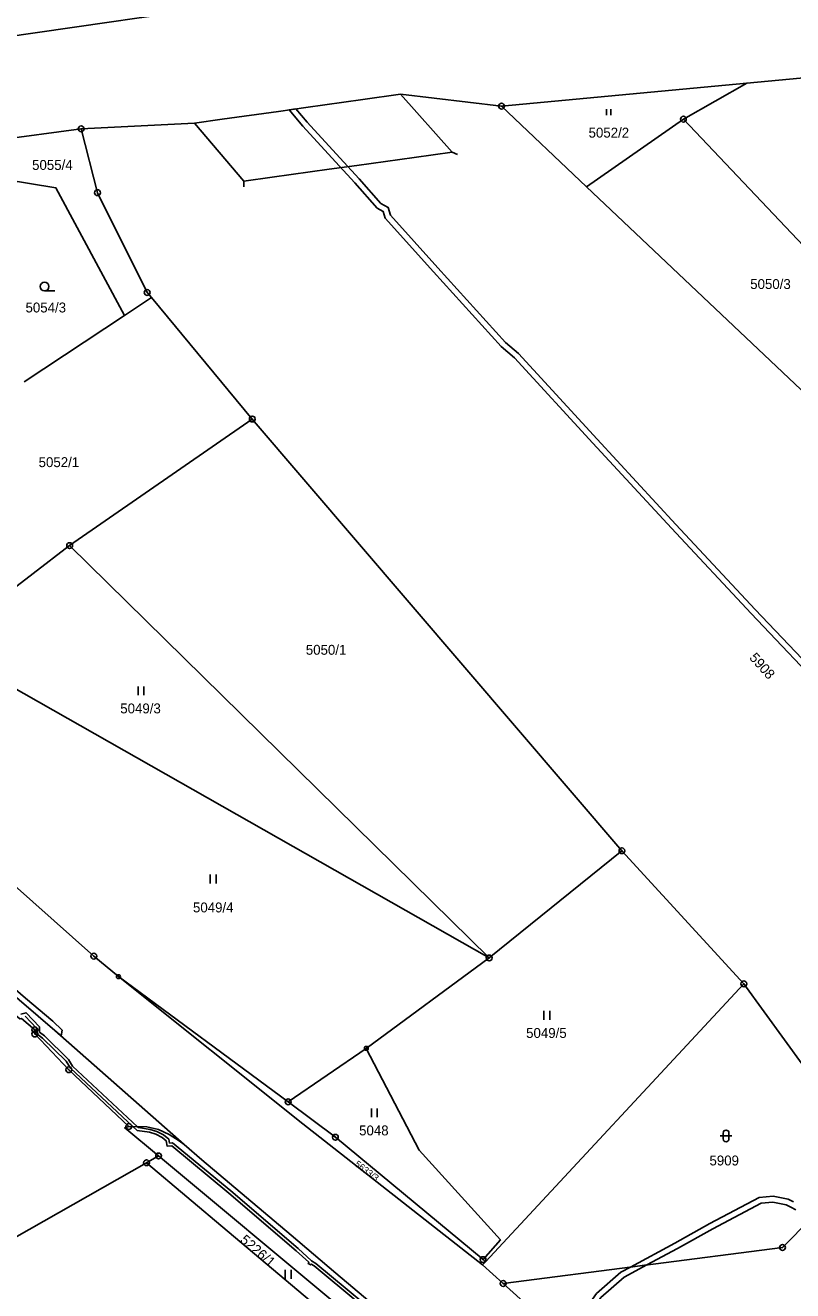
# Model space of a CAD drawing. Extents: x -644096 to -634268, y -1141430 to -1133463.
# Drawn here: x -637352.7 to -637221.1, y -1139555.4 to -1139338.5 of the extents above; entities that cross this region are included whole.
import ezdxf

# ---------------------------------------------------------------- set-up
doc = ezdxf.new("R2010")
doc.units = 0
for name, color, linetype in [('_CIVIL_CONSTRUCTION', 7, 'Continuous'), ('B_Hranice _3D', 7, 'Continuous'), ('M_Svah_Nasyp', 7, 'Continuous'), ('svrsek_osa_sjezdy', 7, 'Continuous'), ('svrsek_osa_terminal_VRT', 7, 'Continuous'), ('svrsek_osa_VRT', 7, 'Continuous'), ('terminal_VRT', 7, 'Continuous')]:
    doc.layers.add(name, color=color, linetype=linetype)

msp = doc.modelspace()

# ---------------------------------------------------------------- linework, layer by layer
at = {"layer": '_CIVIL_CONSTRUCTION'}
for centre, radius in [((-637271.02, -1139352.39), 0.5), ((-637271.02, -1139352.39), 0.0303), ((-637343.13, -1139356.28), 0.5), ((-637239.84, -1139354.63), 0.5), ((-637239.84, -1139354.63), 0.0303), ((-637343.13, -1139356.28), 0.0303), ((-637340.32, -1139367.22), 0.5), ((-637340.32, -1139367.22), 0.0303), ((-637331.79, -1139384.33), 0.5), ((-637331.79, -1139384.33), 0.0303), ((-637313.77, -1139406.02), 0.5), ((-637313.77, -1139406.02), 0.0303), ((-637345.09, -1139427.71), 0.5), ((-637345.09, -1139427.71), 0.0303), ((-637250.38, -1139480.01), 0.5), ((-637250.38, -1139480.01), 0.0303), ((-637340.95, -1139498.07), 0.5), ((-637340.95, -1139498.07), 0.0303), ((-637273.14, -1139498.39), 0.5), ((-637273.14, -1139498.39), 0.0303), ((-637336.72, -1139501.59), 0.335), ((-637336.72, -1139501.59), 0.0203), ((-637229.48, -1139502.81), 0.5), ((-637229.48, -1139502.81), 0.0303), ((-637351.05, -1139510.7), 0.5), ((-637351.05, -1139511.42), 0.5), ((-637351.05, -1139510.7), 0.0303), ((-637351.05, -1139511.42), 0.0303), ((-637294.22, -1139513.88), 0.335), ((-637294.22, -1139513.88), 0.0203), ((-637345.24, -1139517.54), 0.5), ((-637345.24, -1139517.54), 0.0303), ((-637307.62, -1139523.05), 0.5), ((-637307.62, -1139523.05), 0.0303), ((-637334.94, -1139527.27), 0.5), ((-637334.94, -1139527.27), 0.0303), ((-637299.52, -1139529.12), 0.5), ((-637299.52, -1139529.12), 0.0303), ((-637329.84, -1139532.32), 0.5), ((-637331.9, -1139533.49), 0.5), ((-637331.9, -1139533.49), 0.0303), ((-637329.84, -1139532.32), 0.0303), ((-637222.84, -1139548.02), 0.5), ((-637222.84, -1139548.02), 0.0303), ((-637274.2, -1139550.09), 0.5), ((-637274.2, -1139550.09), 0.0303), ((-637270.76, -1139554.18), 0.5), ((-637270.76, -1139554.18), 0.0303)]:
    msp.add_circle(centre, radius, dxfattribs=at)
at = {"layer": 'B_Hranice _3D'}
for points in [[(-637213.7, -1139453.18), (-637227.52, -1139438.67), (-637241.16, -1139424.07), (-637254.61, -1139409.49), (-637268.12, -1139394.8), (-637270.37, -1139392.88), (-637281.97, -1139380.08), (-637290.08, -1139371.06), (-637290.48, -1139369.76), (-637291.74, -1139369.06), (-637295.42, -1139364.86), (-637299.4, -1139360.58), (-637304.34, -1139355.16), (-637306.3, -1139352.86), (-637307.47, -1139353.03), (-637305.1, -1139355.82), (-637300.14, -1139361.26), (-637296.16, -1139365.54), (-637292.38, -1139369.86), (-637291.32, -1139370.44), (-637290.98, -1139371.56), (-637282.71, -1139380.76), (-637271.07, -1139393.6), (-637268.82, -1139395.52), (-637255.35, -1139410.17), (-637241.9, -1139424.75), (-637228.24, -1139439.35), (-637214.42, -1139453.88)], [(-637377.88, -1139484.91), (-637347.61, -1139510.82), (-637346.55, -1139511.76), (-637346.38, -1139510.76), (-637347.99, -1139509.22), (-637352.66, -1139505.28), (-637358.79, -1139500.01)], [(-637352.72, -1139508.35), (-637350.78, -1139510.42), (-637350.78, -1139511.32), (-637349.74, -1139512.11), (-637345.7, -1139516.1), (-637344.97, -1139517.26), (-637334.23, -1139527.29), (-637333.47, -1139527.31), (-637344.59, -1139516.94), (-637345.3, -1139515.78), (-637349.42, -1139511.73), (-637350.28, -1139511.08), (-637350.28, -1139510.22), (-637352.56, -1139507.79), (-637353.45, -1139508.02)], [(-637280.71, -1139569.17), (-637302.87, -1139550.78), (-637303.61, -1139550.29), (-637305.9, -1139548.18), (-637317.46, -1139538.3), (-637327.43, -1139530.06), (-637327.95, -1139530.11), (-637328.09, -1139529.43), (-637328.97, -1139528.73), (-637330.15, -1139528.14), (-637331.28, -1139527.79), (-637333.3, -1139527.47), (-637333.47, -1139527.31), (-637334.23, -1139527.29), (-637333.52, -1139527.95), (-637331.4, -1139528.27), (-637330.33, -1139528.6), (-637329.25, -1139529.15)], [(-637329.25, -1139529.15), (-637328.55, -1139529.71), (-637328.35, -1139530.65), (-637327.59, -1139530.58), (-637317.78, -1139538.68), (-637306.24, -1139548.56), (-637304.07, -1139550.55), (-637304.18, -1139550.77), (-637303.74, -1139550.99), (-637303.67, -1139550.85), (-637303.17, -1139551.18), (-637281.05, -1139569.53)], [(-637220.94, -1139540.19), (-637221.9, -1139539.76), (-637224.46, -1139539.2), (-637226.82, -1139539.46), (-637235.28, -1139543.91), (-637241.31, -1139547.3), (-637248.91, -1139551.37), (-637246.12, -1139551.01), (-637240.83, -1139548.18), (-637234.8, -1139544.79), (-637226.52, -1139540.44), (-637224.52, -1139540.22), (-637222.22, -1139540.72), (-637221.4, -1139541.09), (-637220.57, -1139541.57)]]:
    msp.add_lwpolyline(points, dxfattribs=at)
msp.add_lwpolyline([(-637260.27, -1139563.62), (-637259.53, -1139564.28), (-637258.23, -1139562.83), (-637256.64, -1139560.81), (-637255.78, -1139559.13), (-637253.98, -1139556.58), (-637249.99, -1139553.08), (-637246.12, -1139551.01), (-637248.91, -1139551.37), (-637250.57, -1139552.26), (-637254.72, -1139555.9), (-637256.64, -1139558.61), (-637257.48, -1139560.27), (-637258.99, -1139562.19)], close=True, dxfattribs=at)
at = {"layer": 'M_Svah_Nasyp'}
for p, q in [((-637279.48, -1139360.29), (-637288.35, -1139350.35)), ((-637315.24, -1139365.24), (-637323.7, -1139355.31)), ((-637286.01, -1139361.19), (-637279.48, -1139360.29)), ((-637278.56, -1139360.68), (-637279.48, -1139360.29)), ((-637300.58, -1139363.21), (-637295.82, -1139362.55)), ((-637295.82, -1139362.55), (-637286.01, -1139361.19)), ((-637310.36, -1139364.57), (-637315.24, -1139365.24)), ((-637310.36, -1139364.57), (-637300.58, -1139363.21)), ((-637315.22, -1139366.24), (-637315.24, -1139365.24))]:
    msp.add_line(p, q, dxfattribs=at)
at = {"layer": 'svrsek_osa_sjezdy'}
for p, q in [((-637253, -1139353.95), (-637253, -1139352.9)), ((-637252.3, -1139353.95), (-637252.3, -1139352.9)), ((-637349.39, -1139384.07), (-637347.64, -1139384.07)), ((-637333.35, -1139453.34), (-637333.35, -1139451.84)), ((-637332.35, -1139453.34), (-637332.35, -1139451.84)), ((-637320.99, -1139485.61), (-637320.99, -1139484.11)), ((-637319.99, -1139485.61), (-637319.99, -1139484.11)), ((-637263.75, -1139508.98), (-637263.75, -1139507.48)), ((-637262.75, -1139508.98), (-637262.75, -1139507.48)), ((-637293.33, -1139525.68), (-637293.33, -1139524.18)), ((-637292.33, -1139525.68), (-637292.33, -1139524.18)), ((-637233.53, -1139528.9), (-637231.53, -1139528.9)), ((-637233.03, -1139528.4), (-637233.03, -1139529.4)), ((-637232.03, -1139529.4), (-637232.03, -1139528.4)), ((-637308.12, -1139553.36), (-637308.12, -1139551.86)), ((-637307.12, -1139553.36), (-637307.12, -1139551.86))]:
    msp.add_line(p, q, dxfattribs=at)
msp.add_circle((-637349.39, -1139383.32), 0.75, dxfattribs=at)
for centre, start, end in [((-637232.53, -1139528.4), 0, 180), ((-637232.53, -1139529.4), 180, 359.9879)]:
    msp.add_arc(centre, 0.5, start, end, dxfattribs=at)
at = {"layer": 'svrsek_osa_terminal_VRT'}
msp.add_arc((-642050.26, -1145189.6), 8802.25, 41.413152, 75.317049, dxfattribs=at)
at = {"layer": 'terminal_VRT'}
for p, q in [((-637271.02, -1139352.39), (-637228.94, -1139348.43)), ((-637228.94, -1139348.43), (-637239.84, -1139354.63)), ((-637271.02, -1139352.39), (-637256.43, -1139366.2)), ((-637239.84, -1139354.63), (-637256.43, -1139366.2)), ((-637239.84, -1139354.63), (-637192.94, -1139404.09)), ((-637357.97, -1139358.25), (-637343.13, -1139356.28)), ((-637331.06, -1139385.21), (-637335.67, -1139388.26)), ((-637313.77, -1139406.02), (-637331.06, -1139385.21)), ((-637335.67, -1139388.26), (-637352.9, -1139399.65)), ((-637313.77, -1139406.02), (-637345.09, -1139427.71)), ((-637250.38, -1139480.01), (-637313.77, -1139406.02)), ((-637367.51, -1139444.83), (-637345.09, -1139427.71)), ((-637345.09, -1139427.71), (-637273.14, -1139498.39)), ((-637367.51, -1139444.83), (-637273.14, -1139498.39)), ((-637273.14, -1139498.39), (-637250.38, -1139480.01)), ((-637250.38, -1139480.01), (-637229.48, -1139502.81)), ((-637294.22, -1139513.88), (-637273.14, -1139498.39)), ((-637307.62, -1139523.05), (-637336.72, -1139501.59)), ((-637229.48, -1139502.81), (-637273.77, -1139550.45)), ((-637294.22, -1139513.88), (-637307.62, -1139523.05)), ((-637329.84, -1139532.32), (-637331.9, -1139533.49)), ((-637299.26, -1139557.76), (-637329.84, -1139532.32)), ((-637274.27, -1139550.99), (-637273.77, -1139550.45)), ((-637270.76, -1139554.18), (-637274.27, -1139550.99)), ((-637273.77, -1139550.45), (-637274.2, -1139550.09))]:
    msp.add_line(p, q, dxfattribs=at)
for points in [[(-637164.98, -1139313.61), (-637200.88, -1139319.36), (-637218.87, -1139322.48), (-637232.88, -1139320.93), (-637245.59, -1139319.65), (-637299.95, -1139325.12), (-637303.15, -1139333.12), (-637309.53, -1139334), (-637319.2, -1139335.34), (-637323.89, -1139335.99), (-637333.57, -1139337.33), (-637338.33, -1139337.99), (-637375.25, -1139343.29)], [(-637228.94, -1139348.43), (-637219.79, -1139347.57), (-637185.07, -1139341.33)], [(-637343.13, -1139356.28), (-637323.7, -1139355.31), (-637318.91, -1139354.64), (-637309.25, -1139353.28), (-637304.56, -1139352.62), (-637294.82, -1139351.26), (-637288.35, -1139350.35), (-637271.02, -1139352.39)], [(-637331.06, -1139385.21), (-637331.79, -1139384.33), (-637340.32, -1139367.22), (-637343.13, -1139356.28)], [(-637356.15, -1139364.94), (-637347.45, -1139366.41), (-637335.67, -1139388.26)], [(-637256.43, -1139366.2), (-637218.6, -1139402.01), (-637200.81, -1139429.63)], [(-637336.72, -1139501.59), (-637340.95, -1139498.07), (-637378.7, -1139464.57), (-637383.91, -1139458.94)], [(-637397.12, -1139470.79), (-637377.88, -1139484.91), (-637347.61, -1139510.82), (-637325.46, -1139530.37)], [(-637334.94, -1139527.27), (-637345.24, -1139517.54), (-637351.05, -1139511.42), (-637351.05, -1139510.7), (-637353.33, -1139508.76), (-637353.61, -1139508.83), (-637383.05, -1139484.46), (-637397.86, -1139471.44)], [(-637274.27, -1139550.99), (-637305.08, -1139526.84), (-637336.72, -1139501.59)], [(-637229.48, -1139502.81), (-637219.02, -1139517.24), (-637216.07, -1139520.27), (-637193.55, -1139518.41)], [(-637274.2, -1139550.09), (-637271.21, -1139546.68), (-637285.13, -1139531.35), (-637294.22, -1139513.88)], [(-637193.55, -1139518.41), (-637222.84, -1139548.02), (-637270.76, -1139554.18)], [(-637274.2, -1139550.09), (-637299.52, -1139529.12), (-637307.62, -1139523.05)], [(-637329.84, -1139532.32), (-637335.63, -1139527.51), (-637334.94, -1139527.27)], [(-637325.46, -1139530.37), (-637326.3, -1139529.74), (-637328, -1139528.62), (-637329.88, -1139527.79), (-637331.87, -1139527.36), (-637334.94, -1139527.27)], [(-637325.46, -1139530.37), (-637322.44, -1139532.97), (-637314.79, -1139539.46), (-637307.12, -1139545.93), (-637299.46, -1139552.41), (-637291.8, -1139558.9), (-637284.11, -1139565.34), (-637276.41, -1139571.84)], [(-637331.9, -1139533.49), (-637354.57, -1139546.36), (-637355.24, -1139545.19), (-637375.7, -1139556.95)], [(-637331.9, -1139533.49), (-637318.06, -1139545.14), (-637303.59, -1139557.33), (-637295.82, -1139563.87)], [(-637270.76, -1139554.18), (-637258, -1139565.66), (-637177.06, -1139630.83)]]:
    msp.add_lwpolyline(points, dxfattribs=at)

# ---------------------------------------------------------------- texts
at = {"layer": 'svrsek_osa_VRT'}
for s, p in [('5052/2', (-637256.1, -1139357.78)), ('5055/4', (-637351.53, -1139363.32)), ('5050/3', (-637228.38, -1139383.73)), ('5054/3', (-637352.66, -1139387.75)), ('5052/1', (-637350.41, -1139414.26)), ('5050/1', (-637304.59, -1139446.42)), ('5049/3', (-637336.41, -1139456.47)), ('5049/4', (-637323.94, -1139490.58)), ('5049/5', (-637266.81, -1139512.1)), ('5048', (-637295.45, -1139528.8)), ('5909', (-637235.37, -1139533.95))]:
    msp.add_text(s, height=1.7, dxfattribs=at).set_placement(p)
for s, height, rotation, p in [('5908', 1.7, 312, (-637228.64, -1139447.02)), ('5633/3', 1.14, 323, (-637296.33, -1139533.93)), ('5226/1', 1.7, 319, (-637315.99, -1139546.94))]:
    msp.add_text(s, height=height, rotation=rotation, dxfattribs=at).set_placement(p)

doc.saveas('drawing.dxf')
